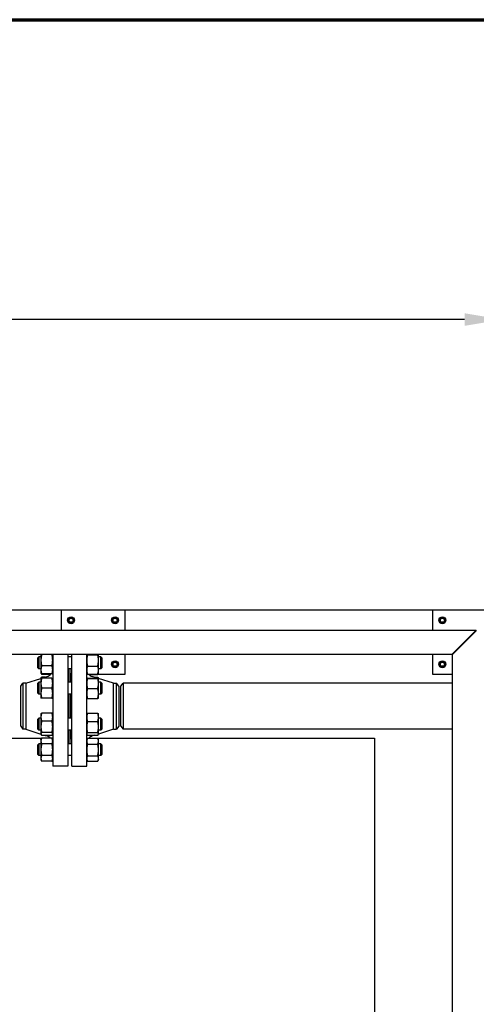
# Model space of a CAD drawing. Header units: inches. Extents: x 18 to 846, y -44 to 561.
# Tile 614 of 642: x 504 to 533, y 499 to 561. Entities that reach past the tile are written whole.
import ezdxf

# ---------------------------------------------------------------- set-up
doc = ezdxf.new("R2010")
doc.units = ezdxf.units.IN
doc.header["$LTSCALE"] = 24
doc.header["$MEASUREMENT"] = 0
for name, color, linetype, lineweight in [('Border (ANSI)', 7, 'Continuous', 70), ('Dimension (ANSI)', 7, 'Continuous', 25), ('Visible (ANSI)', 7, 'Continuous', 30)]:
    doc.layers.add(name, color=color, linetype=linetype, lineweight=lineweight)
doc.styles.add('Note Text (ANSI)', font='tahoma.ttf')
doc.dimstyles.new('SB Fraction-16 (ANSI)', dxfattribs={"dimscale": 24, "dimtxt": 0.125, "dimasz": 0.098425, "dimexe": 0.125, "dimexo": 0.0625, "dimgap": 0.031496, "dimtad": 0, "dimtih": 1, "dimtoh": 1, "dimdec": 4, "dimrnd": 1e-08, "dimzin": 0, "dimdsep": 46, "dimlunit": 5, "dimtxsty": 'Note Text (ANSI)', "dimcen": 0.09, "dimdle": 0.393701, "dimclrd": 256, "dimclre": 256, "dimclrt": 256, "dimadec": 0, "dimazin": 3, "dimtfac": 0.96, "dimtofl": 0, "dimtmove": 0, "dimatfit": 3, "dimfxl": 1, "dimfrac": 2, "dimtolj": 1, "dimtzin": 12, "dimlwd": -1, "dimlwe": -1, "dimarcsym": 0})

# ---------------------------------------------------------------- blocks, each defined once
blk = doc.blocks.new('Borders SUPERIOR BORDER')
at = {"layer": 'Border (ANSI)'}
blk.add_line((0.75, 23.375), (35.25, 23.375), dxfattribs=at)
blk = doc.blocks.new('*D17')
at = {"layer": 'Defpoints', "color": 0, "transparency": 16777216}
for p in [(534.178, 542.244), (336.178, 524.056), (534.178, 524.056)]:
    blk.add_point(p, dxfattribs=at)
at = {"layer": 'Dimension (ANSI)', "transparency": 16777216}
for p, q in [((336.178, 525.556), (336.178, 545.244)), ((534.178, 525.556), (534.178, 545.244)), ((338.541, 542.244), (431.346, 542.244)), ((531.816, 542.244), (439.011, 542.244))]:
    blk.add_line(p, q, dxfattribs=at)
for points in [[(338.541, 542.638), (338.541, 541.851), (336.178, 542.244)], [(531.816, 542.638), (531.816, 541.851), (534.178, 542.244)]]:
    blk.add_solid(points, dxfattribs=at)
at = {"layer": 'Dimension (ANSI)', "transparency": 16777216, "insert": (432.102, 543.813), "char_height": 3, "attachment_point": 1, "style": 'Note Text (ANSI)'}
blk.add_mtext('\\A1;198', dxfattribs=at)

msp = doc.modelspace()

# ---------------------------------------------------------------- linework, layer by layer
at = {"layer": 'Visible (ANSI)'}
for p, q in [((506.58468, 524.0563), (487.36593, 524.0563)), ((510.58468, 524.0563), (506.58468, 524.0563)), ((506.58468, 524.0563), (506.58468, 522.8063)), ((507.13168, 523.5664), (507.05368, 523.52137)), ((507.05368, 523.52137), (507.05368, 523.4313)), ((507.20968, 523.61144), (507.13168, 523.5664)), ((507.28768, 523.5664), (507.20968, 523.61144)), ((507.36568, 523.52137), (507.28768, 523.5664)), ((507.36568, 523.4313), (507.36568, 523.52137)), ((509.88168, 523.5664), (509.80368, 523.52137)), ((509.80368, 523.52137), (509.80368, 523.4313)), ((509.95968, 523.61144), (509.88168, 523.5664)), ((510.03768, 523.5664), (509.95968, 523.61144)), ((510.11568, 523.52137), (510.03768, 523.5664)), ((510.11568, 523.4313), (510.11568, 523.52137)), ((529.80343, 524.0563), (510.58468, 524.0563)), ((510.58468, 522.8063), (510.58468, 524.0563)), ((533.80343, 524.0563), (529.80343, 524.0563)), ((529.80343, 524.0563), (529.80343, 522.8063)), ((530.35043, 523.5664), (530.27243, 523.52137)), ((530.27243, 523.52137), (530.27243, 523.4313)), ((530.42843, 523.61144), (530.35043, 523.5664)), ((530.50643, 523.5664), (530.42843, 523.61144)), ((530.58443, 523.52137), (530.50643, 523.5664)), ((530.58443, 523.4313), (530.58443, 523.52137)), ((507.05368, 523.4313), (507.05368, 523.34124)), ((507.05368, 523.34124), (507.13168, 523.2962)), ((507.13168, 523.2962), (507.20968, 523.25117)), ((507.20968, 523.25117), (507.28768, 523.2962)), ((507.28768, 523.2962), (507.36568, 523.34124)), ((507.36568, 523.34124), (507.36568, 523.4313)), ((509.80368, 523.4313), (509.80368, 523.34124)), ((509.80368, 523.34124), (509.88168, 523.2962)), ((509.88168, 523.2962), (509.95968, 523.25117)), ((509.95968, 523.25117), (510.03768, 523.2962)), ((510.03768, 523.2962), (510.11568, 523.34124)), ((510.11568, 523.34124), (510.11568, 523.4313)), ((530.27243, 523.4313), (530.27243, 523.34124)), ((530.27243, 523.34124), (530.35043, 523.2962)), ((530.35043, 523.2962), (530.42843, 523.25117)), ((530.42843, 523.25117), (530.50643, 523.2962)), ((530.50643, 523.2962), (530.58443, 523.34124)), ((530.58443, 523.34124), (530.58443, 523.4313)), ((484.61593, 522.8063), (532.54636, 522.8063)), ((531.42136, 521.6813), (532.17136, 522.4313)), ((532.17843, 522.42423), (531.42843, 521.67423)), ((532.54636, 522.8063), (532.17136, 522.4313)), ((532.17843, 522.42423), (532.55343, 522.79923)), ((531.42136, 521.6813), (531.04636, 521.3063)), ((531.05343, 521.29923), (531.42843, 521.67423)), ((531.79636, 522.0563), (531.8105, 522.0563)), ((484.61593, 521.3063), (531.04636, 521.3063)), ((505.12343, 521.08501), (505.18593, 521.14751)), ((505.12343, 520.46001), (505.12343, 521.08501)), ((505.18593, 521.14751), (505.18593, 520.39751)), ((505.32443, 521.14751), (505.18593, 521.14751)), ((505.32443, 521.3063), (505.32443, 520.93427)), ((506.01334, 521.28282), (505.36952, 521.28282)), ((506.05843, 521.3063), (506.05843, 514.3063)), ((506.99843, 521.3063), (506.99843, 514.3063)), ((507.24843, 521.14751), (506.99843, 521.14751)), ((507.24843, 514.3063), (507.24843, 521.3063)), ((508.18843, 514.3063), (508.18843, 521.3063)), ((508.23352, 521.27058), (508.87734, 521.27058)), ((508.92243, 520.91992), (508.92243, 521.3063)), ((509.06093, 521.14751), (508.92243, 521.14751)), ((509.06093, 520.39751), (509.06093, 521.14751)), ((509.12343, 521.08501), (509.06093, 521.14751)), ((509.12343, 521.08501), (509.12343, 520.46001)), ((510.58468, 520.0563), (510.58468, 521.3063)), ((529.80343, 521.3063), (529.80343, 520.0563)), ((531.05343, 521.31337), (531.05343, 521.29923)), ((531.05343, 449.3063), (531.05343, 521.29923)), ((505.12343, 520.46001), (505.18593, 520.39751)), ((505.32443, 520.93427), (505.32443, 520.33057)), ((506.01334, 520.58572), (505.36952, 520.58572)), ((508.23352, 520.56925), (508.87734, 520.56925)), ((508.92243, 520.32022), (508.92243, 520.91992)), ((509.12343, 520.46001), (509.06093, 520.39751)), ((509.88168, 520.8164), (509.80368, 520.77137)), ((509.80368, 520.77137), (509.80368, 520.6813)), ((509.80368, 520.6813), (509.80368, 520.59124)), ((509.80368, 520.59124), (509.88168, 520.5462)), ((509.95968, 520.86144), (509.88168, 520.8164)), ((509.88168, 520.5462), (509.95968, 520.50117)), ((510.03768, 520.8164), (509.95968, 520.86144)), ((509.95968, 520.50117), (510.03768, 520.5462)), ((510.11568, 520.77137), (510.03768, 520.8164)), ((510.03768, 520.5462), (510.11568, 520.59124)), ((510.11568, 520.6813), (510.11568, 520.77137)), ((510.11568, 520.59124), (510.11568, 520.6813)), ((530.35043, 520.8164), (530.27243, 520.77137)), ((530.27243, 520.77137), (530.27243, 520.6813)), ((530.27243, 520.6813), (530.27243, 520.59124)), ((530.27243, 520.59124), (530.35043, 520.5462)), ((530.42843, 520.86144), (530.35043, 520.8164)), ((530.35043, 520.5462), (530.42843, 520.50117)), ((530.50643, 520.8164), (530.42843, 520.86144)), ((530.42843, 520.50117), (530.50643, 520.5462)), ((530.58443, 520.77137), (530.50643, 520.8164)), ((530.50643, 520.5462), (530.58443, 520.59124)), ((530.58443, 520.6813), (530.58443, 520.77137)), ((530.58443, 520.59124), (530.58443, 520.6813)), ((505.32443, 520.39751), (505.18593, 520.39751)), ((505.32443, 520.33057), (505.32443, 520.14751)), ((505.32443, 520.14751), (505.33471, 520.12546)), ((505.32443, 519.80639), (505.33471, 519.82844)), ((505.32443, 519.80639), (505.32443, 519.49389)), ((505.33471, 520.12546), (505.36952, 520.05082)), ((505.36412, 519.80639), (505.7094, 519.91575)), ((506.01334, 520.07541), (505.36952, 520.07541)), ((505.92355, 520.05082), (505.36952, 520.05082)), ((505.59175, 519.87849), (505.36952, 519.87849)), ((506.01334, 519.80639), (505.36952, 519.80639)), ((506.05843, 520.14751), (506.04815, 520.12546)), ((507.24843, 520.39751), (506.99843, 520.39751)), ((507.05843, 520.1163), (506.99843, 520.1163)), ((507.05843, 520.1163), (507.05843, 519.55639)), ((507.05843, 520.0563), (507.06343, 520.0563)), ((507.06343, 519.9963), (507.05843, 519.9963)), ((507.06343, 520.39751), (507.06343, 519.55639)), ((507.18343, 520.39751), (507.18343, 519.55639)), ((507.18343, 520.0563), (507.18843, 520.0563)), ((507.18843, 519.9963), (507.18343, 519.9963)), ((507.18843, 519.55639), (507.18843, 520.1163)), ((507.18843, 520.1163), (507.24843, 520.1163)), ((508.18843, 520.14751), (508.20072, 520.12114)), ((508.18843, 519.80639), (508.18851, 519.80657)), ((508.23352, 520.07118), (508.87734, 520.07118)), ((508.23352, 519.81477), (508.87734, 519.81477)), ((508.32312, 520.05102), (508.87734, 520.05102)), ((508.85629, 519.81477), (508.53745, 519.91575)), ((508.66971, 519.87387), (508.87734, 519.87387)), ((508.87988, 520.0563), (510.58468, 520.0563)), ((508.91013, 520.12114), (508.88179, 520.06036)), ((508.92243, 520.14751), (508.91013, 520.12114)), ((508.92235, 519.80657), (508.91397, 519.82454)), ((508.92243, 519.80639), (508.92235, 519.80657)), ((509.06093, 520.39751), (508.92243, 520.39751)), ((508.92243, 520.14751), (508.92243, 520.32022)), ((508.92243, 519.80622), (508.92243, 519.80639)), ((508.92243, 519.48098), (508.92243, 519.80622)), ((529.80343, 520.0563), (531.05343, 520.0563)), ((504.05843, 519.3088), (504.2023, 519.4963)), ((504.05843, 516.8038), (504.05843, 519.3088)), ((504.3851, 519.4963), (504.2023, 519.4963)), ((504.2023, 519.4963), (504.2023, 516.6163)), ((504.3851, 519.4963), (505.32443, 519.79382)), ((504.3851, 519.4963), (504.3851, 516.6163)), ((505.12343, 519.49389), (505.18593, 519.55639)), ((505.12343, 518.86889), (505.12343, 519.49389)), ((505.18593, 519.55639), (505.18593, 518.80639)), ((505.32443, 519.55639), (505.18593, 519.55639)), ((505.32443, 519.49389), (505.32443, 518.86889)), ((507.24843, 519.55639), (506.99843, 519.55639)), ((508.23352, 519.79766), (508.87734, 519.79766)), ((509.86176, 519.4963), (508.92243, 519.79382)), ((509.06093, 519.55639), (508.92243, 519.55639)), ((508.92243, 518.85615), (508.92243, 519.48098)), ((509.06093, 518.80639), (509.06093, 519.55639)), ((509.12343, 519.49389), (509.06093, 519.55639)), ((509.12343, 519.49389), (509.12343, 518.86889)), ((509.86176, 516.6163), (509.86176, 519.4963)), ((509.86176, 519.4963), (510.04456, 519.4963)), ((510.04456, 516.6163), (510.04456, 519.4963)), ((510.18843, 519.3088), (510.04456, 519.4963)), ((510.18843, 519.3088), (510.18843, 516.8038)), ((510.31343, 519.3063), (510.4573, 519.4938)), ((510.31343, 516.8063), (510.31343, 519.3063)), ((510.4573, 519.4938), (510.4573, 516.6188)), ((531.05343, 519.4938), (510.4573, 519.4938)), ((505.12343, 518.86889), (505.18593, 518.80639)), ((505.32443, 518.80639), (505.18593, 518.80639)), ((505.32443, 518.86889), (505.32443, 518.55639)), ((506.01334, 519.18139), (505.36952, 519.18139)), ((507.24843, 518.80639), (506.99843, 518.80639)), ((507.05843, 518.80639), (507.05843, 517.30621)), ((507.06343, 518.80639), (507.06343, 517.30621)), ((507.18343, 518.80639), (507.18343, 517.30621)), ((507.18843, 517.30621), (507.18843, 518.80639)), ((508.23352, 519.16429), (508.87734, 519.16429)), ((508.92243, 518.55639), (508.92243, 518.85615)), ((509.06093, 518.80639), (508.92243, 518.80639)), ((509.12343, 518.86889), (509.06093, 518.80639)), ((506.01334, 518.55639), (505.36952, 518.55639)), ((508.18843, 518.55639), (508.18851, 518.55622)), ((508.23352, 518.54801), (508.87734, 518.54801)), ((508.92243, 518.55639), (508.92235, 518.55622)), ((505.32443, 517.55621), (505.33471, 517.57826)), ((505.32443, 517.55621), (505.32443, 517.37315)), ((505.32443, 517.37315), (505.32443, 516.76945)), ((506.01334, 517.62831), (505.36952, 517.62831)), ((506.05843, 517.55621), (506.04815, 517.57826)), ((508.18843, 517.55621), (508.19689, 517.57436)), ((508.23352, 517.62369), (508.87734, 517.62369)), ((508.92243, 517.55621), (508.91397, 517.57436)), ((508.92243, 517.36256), (508.92243, 517.55621)), ((508.92243, 516.75519), (508.92243, 517.36256)), ((504.05843, 516.8038), (504.2023, 516.6163)), ((505.12343, 517.24371), (505.18593, 517.30621)), ((505.12343, 516.61871), (505.12343, 517.24371)), ((505.18593, 517.30621), (505.18593, 516.55621)), ((505.32443, 517.30621), (505.18593, 517.30621)), ((505.32443, 516.76945), (505.32443, 516.32751)), ((506.01334, 517.118), (505.36952, 517.118)), ((507.24843, 517.30621), (506.99843, 517.30621)), ((508.23352, 517.10143), (508.87734, 517.10143)), ((509.06093, 517.30621), (508.92243, 517.30621)), ((508.92243, 516.32385), (508.92243, 516.75519)), ((509.06093, 516.55621), (509.06093, 517.30621)), ((509.12343, 517.24371), (509.06093, 517.30621)), ((509.12343, 517.24371), (509.12343, 516.61871)), ((510.18843, 516.8038), (510.04456, 516.6163)), ((510.31343, 516.8063), (510.4573, 516.6188)), ((504.3851, 516.6163), (504.2023, 516.6163)), ((504.3851, 516.6163), (505.32443, 516.31878)), ((505.12343, 516.61871), (505.18593, 516.55621)), ((505.32443, 516.55621), (505.18593, 516.55621)), ((505.32443, 516.32751), (505.32443, 516.30621)), ((505.32443, 516.30621), (505.33471, 516.28417)), ((506.01334, 516.4209), (505.36952, 516.4209)), ((506.01334, 516.23412), (505.36952, 516.23412)), ((505.59175, 516.23412), (505.7094, 516.19685)), ((506.05843, 516.30621), (506.04815, 516.28417)), ((507.24843, 516.55621), (506.99843, 516.55621)), ((507.05843, 516.55621), (507.05843, 515.9963)), ((507.06343, 516.1163), (507.05843, 516.1163)), ((507.06343, 516.55621), (507.06343, 515.7151)), ((507.18343, 516.55621), (507.18343, 515.7151)), ((507.18843, 516.1163), (507.18343, 516.1163)), ((507.18843, 515.9963), (507.18843, 516.55621)), ((508.18843, 516.30621), (508.19689, 516.28807)), ((508.23352, 516.40895), (508.87734, 516.40895)), ((508.23352, 516.23874), (508.87734, 516.23874)), ((508.66971, 516.23874), (508.53745, 516.19685)), ((508.92243, 516.30621), (508.91397, 516.28807)), ((509.86176, 516.6163), (508.92243, 516.31878)), ((509.06093, 516.55621), (508.92243, 516.55621)), ((508.92243, 516.30621), (508.92243, 516.32385)), ((509.12343, 516.61871), (509.06093, 516.55621)), ((509.86176, 516.6163), (510.04456, 516.6163)), ((531.05343, 516.6188), (510.4573, 516.6188)), ((495.93826, 516.0563), (505.36696, 516.0563)), ((505.12343, 515.6526), (505.18593, 515.7151)), ((505.12343, 515.0276), (505.12343, 515.6526)), ((505.18593, 515.7151), (505.18593, 514.9651)), ((505.32443, 515.7151), (505.18593, 515.7151)), ((505.32443, 515.9651), (505.36952, 516.06178)), ((505.32443, 515.9651), (505.32443, 515.88136)), ((505.32443, 515.88136), (505.32443, 515.3401)), ((506.01334, 516.06178), (505.36952, 516.06178)), ((506.01334, 515.70094), (505.36952, 515.70094)), ((506.05843, 515.9651), (506.01334, 516.06178)), ((507.05843, 515.9963), (506.99843, 515.9963)), ((507.24843, 515.7151), (506.99843, 515.7151)), ((507.05843, 516.0563), (507.06343, 516.0563)), ((507.18343, 516.0563), (507.18843, 516.0563)), ((507.18843, 515.9963), (507.24843, 515.9963)), ((508.18843, 515.9651), (508.22906, 516.05224)), ((508.23352, 516.06158), (508.87734, 516.06158)), ((508.23352, 515.68603), (508.87734, 515.68603)), ((508.87988, 516.0563), (526.17843, 516.0563)), ((508.92243, 515.9651), (508.88179, 516.05224)), ((508.92243, 515.8738), (508.92243, 515.9651)), ((508.92243, 515.32528), (508.92243, 515.8738)), ((509.06093, 515.7151), (508.92243, 515.7151)), ((509.06093, 514.9651), (509.06093, 515.7151)), ((509.12343, 515.6526), (509.06093, 515.7151)), ((509.12343, 515.6526), (509.12343, 515.0276)), ((526.17843, 516.0563), (526.17843, 412.0563)), ((505.12343, 515.0276), (505.18593, 514.9651)), ((505.32443, 514.9651), (505.18593, 514.9651)), ((505.32443, 515.3401), (505.32443, 514.79883)), ((506.01334, 514.97925), (505.36952, 514.97925)), ((507.24843, 514.9651), (506.99843, 514.9651)), ((508.23352, 514.96454), (508.87734, 514.96454)), ((508.92243, 514.79158), (508.92243, 515.32528)), ((509.06093, 514.9651), (508.92243, 514.9651)), ((509.12343, 515.0276), (509.06093, 514.9651)), ((505.32443, 514.79883), (505.32443, 514.7151)), ((505.32443, 514.7151), (505.36952, 514.61841)), ((506.01334, 514.61841), (505.36952, 514.61841)), ((506.05843, 514.7151), (506.01334, 514.61841)), ((506.99843, 514.3063), (506.05843, 514.3063)), ((507.24843, 514.3063), (508.18843, 514.3063)), ((508.18843, 514.7151), (508.22906, 514.62795)), ((508.23352, 514.61861), (508.87734, 514.61861)), ((508.92243, 514.7151), (508.88179, 514.62795)), ((508.92243, 514.7151), (508.92243, 514.79158))]:
    msp.add_line(p, q, dxfattribs=at)
for centre, radius in [((507.20968, 523.4313), 0.216), ((507.20968, 523.4313), 0.1248), ((509.95968, 523.4313), 0.216), ((509.95968, 523.4313), 0.1248), ((530.42843, 523.4313), 0.216), ((530.42843, 523.4313), 0.1248), ((509.95968, 520.6813), 0.216), ((509.95968, 520.6813), 0.1248), ((530.42843, 520.6813), 0.216), ((530.42843, 520.6813), 0.1248)]:
    msp.add_circle(centre, radius, dxfattribs=at)
for centre, radius, start, end in [((507.20968, 523.4313), 0.156, 120, 180), ((507.20968, 523.4313), 0.156, 60, 120), ((507.20968, 523.4313), 0.156, 0, 60), ((509.95968, 523.4313), 0.156, 120, 180), ((509.95968, 523.4313), 0.156, 60, 120), ((509.95968, 523.4313), 0.156, 0, 60), ((530.42843, 523.4313), 0.156, 120, 180), ((530.42843, 523.4313), 0.156, 60, 120), ((530.42843, 523.4313), 0.156, 0, 60), ((507.20968, 523.4313), 0.156, 180, 240), ((507.20968, 523.4313), 0.156, 240, 300), ((507.20968, 523.4313), 0.156, 300, 0), ((509.95968, 523.4313), 0.156, 180, 240), ((509.95968, 523.4313), 0.156, 240, 300), ((509.95968, 523.4313), 0.156, 300, 0), ((530.42843, 523.4313), 0.156, 180, 240), ((530.42843, 523.4313), 0.156, 240, 300), ((530.42843, 523.4313), 0.156, 300, 0), ((532.17843, 522.4313), 0.1875, 43.4719314, 46.5280686), ((532.17843, 522.4313), 0.375, 44.2360336, 45.7639664), ((531.42843, 521.6813), 0.375, 224.2360336, 225.7639664), ((531.42843, 521.6813), 0.1875, 223.4719314, 226.5280686), ((509.95968, 520.6813), 0.156, 120, 180), ((509.95968, 520.6813), 0.156, 180, 240), ((509.95968, 520.6813), 0.156, 60, 120), ((509.95968, 520.6813), 0.156, 240, 300), ((509.95968, 520.6813), 0.156, 0, 60), ((509.95968, 520.6813), 0.156, 300, 0), ((530.42843, 520.6813), 0.156, 120, 180), ((530.42843, 520.6813), 0.156, 180, 240), ((530.42843, 520.6813), 0.156, 60, 120), ((530.42843, 520.6813), 0.156, 240, 300), ((530.42843, 520.6813), 0.156, 0, 60), ((530.42843, 520.6813), 0.156, 300, 0), ((505.55843, 520.39242), 0.5, 287.5747165, 320.6533712), ((508.68843, 520.39242), 0.5, 219.9764575, 252.4252835), ((505.55843, 515.72019), 0.5, 43.0936045, 72.4252835), ((508.68843, 515.72019), 0.5, 107.5747165, 136.9381995)]:
    msp.add_arc(centre, radius, start, end, dxfattribs=at)
for points, weights in [([(505.36952, 521.28282), (505.32443, 521.09603), (505.32443, 520.93427)], [1, 1.0379548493, 1]), ([(505.35048, 521.3063), (505.35863, 521.2949), (505.36952, 521.28282)], [1.01363369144, 1.00890715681, 1]), ([(506.01334, 521.28282), (506.02423, 521.2949), (506.03238, 521.3063)], [1, 1.00890715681, 1.01363369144]), ([(506.05843, 520.93427), (506.05843, 521.09603), (506.01334, 521.28282)], [1, 1.0379548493, 1]), ([(508.23352, 521.27058), (508.18843, 521.08266), (508.18843, 520.91992)], [1, 1.0379548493, 1]), ([(508.20819, 521.3063), (508.21815, 521.28914), (508.23352, 521.27058)], [1.01684658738, 1.0126183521, 1]), ([(508.87734, 521.27058), (508.89271, 521.28914), (508.90267, 521.3063)], [1, 1.0126183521, 1.01684658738]), ([(508.92243, 520.91992), (508.92243, 521.08266), (508.87734, 521.27058)], [1, 1.0379548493, 1]), ([(505.32443, 520.93427), (505.32443, 520.77251), (505.36952, 520.58572)], [1, 1.0379548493, 1]), ([(505.36952, 520.58572), (505.32443, 520.44898), (505.32443, 520.33057)], [1, 1.0379548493, 1]), ([(506.01334, 520.58572), (506.05843, 520.77251), (506.05843, 520.93427)], [1, 1.0379548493, 1]), ([(506.05843, 520.33057), (506.05843, 520.44898), (506.01334, 520.58572)], [1, 1.0379548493, 1]), ([(508.18843, 520.91992), (508.18843, 520.75717), (508.23352, 520.56925)], [1, 1.0379548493, 1]), ([(508.23352, 520.56925), (508.18843, 520.43579), (508.18843, 520.32022)], [1, 1.0379548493, 1]), ([(508.87734, 520.56925), (508.92243, 520.75717), (508.92243, 520.91992)], [1, 1.0379548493, 1]), ([(508.92243, 520.32022), (508.92243, 520.43579), (508.87734, 520.56925)], [1, 1.0379548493, 1]), ([(505.32443, 519.80639), (505.32443, 519.80639), (505.36952, 519.80639)], [1, 1.0379548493, 1]), ([(505.32443, 520.33057), (505.32443, 520.21215), (505.36952, 520.07541)], [1, 1.0379548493, 1]), ([(505.36952, 519.80639), (505.32443, 519.63892), (505.32443, 519.49389)], [1, 1.0379548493, 1]), ([(505.36952, 520.07541), (505.34574, 520.1018), (505.33471, 520.12546)], [1, 1.01965956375, 1.01895290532]), ([(505.33471, 519.82844), (505.34574, 519.8521), (505.36952, 519.87849)], [1.01895290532, 1.01965956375, 1]), ([(505.34844, 520.1018), (505.35724, 520.07713), (505.36952, 520.05082)], [1.01477953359, 1.01005189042, 1]), ([(505.36952, 519.87849), (505.35724, 519.84127), (505.34844, 519.80639)], [1, 1.01005189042, 1.01477953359]), ([(506.01334, 520.07541), (506.05843, 520.21215), (506.05843, 520.33057)], [1, 1.0379548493, 1]), ([(506.04815, 520.12546), (506.03712, 520.1018), (506.01334, 520.07541)], [1.01895290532, 1.01965956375, 1]), ([(506.05843, 519.49389), (506.05843, 519.63892), (506.01334, 519.80639)], [1, 1.0379548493, 1]), ([(506.01334, 519.80639), (506.05843, 519.80639), (506.05843, 519.80639)], [1, 1.0379548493, 1]), ([(508.18843, 520.32022), (508.18843, 520.20464), (508.23352, 520.07118)], [1, 1.0379548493, 1]), ([(508.23352, 519.81477), (508.18843, 519.81019), (508.18843, 519.80622)], [1, 1.0379548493, 1]), ([(508.18843, 519.80622), (508.18843, 519.80225), (508.23352, 519.79766)], [1, 1.0379548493, 1]), ([(508.23352, 520.07118), (508.21178, 520.09744), (508.20072, 520.12114)], [1, 1.01794778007, 1.01892155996]), ([(508.87734, 520.07118), (508.92243, 520.20464), (508.92243, 520.32022)], [1, 1.0379548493, 1]), ([(508.91013, 520.12114), (508.89908, 520.09744), (508.87734, 520.07118)], [1.01892155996, 1.01794778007, 1]), ([(508.87734, 520.05102), (508.88961, 520.07625), (508.89842, 520.0999)], [1, 1.01005189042, 1.01477953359]), ([(508.8952, 519.81277), (508.88745, 519.84248), (508.87734, 519.87387)], [1.01293384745, 1.00826801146, 1]), ([(508.87734, 519.87387), (508.90313, 519.84778), (508.91397, 519.82454)], [1, 1.02136030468, 1.01867822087]), ([(508.92243, 519.80622), (508.92243, 519.81019), (508.87734, 519.81477)], [1, 1.0379548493, 1]), ([(508.87734, 519.79766), (508.92243, 519.80225), (508.92243, 519.80622)], [1, 1.0379548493, 1]), ([(505.32443, 519.49389), (505.32443, 519.34886), (505.36952, 519.18139)], [1, 1.0379548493, 1]), ([(506.01334, 519.18139), (506.05843, 519.34886), (506.05843, 519.49389)], [1, 1.0379548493, 1]), ([(508.23352, 519.79766), (508.18843, 519.62795), (508.18843, 519.48098)], [1, 1.0379548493, 1]), ([(508.18843, 519.48098), (508.18843, 519.334), (508.23352, 519.16429)], [1, 1.0379548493, 1]), ([(508.92243, 519.48098), (508.92243, 519.62795), (508.87734, 519.79766)], [1, 1.0379548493, 1]), ([(508.87734, 519.16429), (508.92243, 519.334), (508.92243, 519.48098)], [1, 1.0379548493, 1]), ([(505.36952, 519.18139), (505.32443, 519.01392), (505.32443, 518.86889)], [1, 1.0379548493, 1]), ([(505.32443, 518.86889), (505.32443, 518.72386), (505.36952, 518.55639)], [1, 1.0379548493, 1]), ([(506.05843, 518.86889), (506.05843, 519.01392), (506.01334, 519.18139)], [1, 1.0379548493, 1]), ([(506.01334, 518.55639), (506.05843, 518.72386), (506.05843, 518.86889)], [1, 1.0379548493, 1]), ([(508.23352, 519.16429), (508.18843, 518.99916), (508.18843, 518.85615)], [1, 1.0379548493, 1]), ([(508.18843, 518.85615), (508.18843, 518.71314), (508.23352, 518.54801)], [1, 1.0379548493, 1]), ([(508.92243, 518.85615), (508.92243, 518.99916), (508.87734, 519.16429)], [1, 1.0379548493, 1]), ([(508.87734, 518.54801), (508.92243, 518.71314), (508.92243, 518.85615)], [1, 1.0379548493, 1]), ([(505.36952, 518.55639), (505.32443, 518.55639), (505.32443, 518.55639)], [1, 1.0379548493, 1]), ([(506.05843, 518.55639), (506.05843, 518.55639), (506.01334, 518.55639)], [1, 1.0379548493, 1]), ([(508.23352, 518.54801), (508.19029, 518.55241), (508.18851, 518.55622)], [1, 1.03633477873, 1.00310183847]), ([(508.92235, 518.55622), (508.92057, 518.55241), (508.87734, 518.54801)], [1.00310183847, 1.03633477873, 1]), ([(505.36952, 517.62831), (505.32443, 517.49157), (505.32443, 517.37315)], [1, 1.0379548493, 1]), ([(505.32443, 517.37315), (505.32443, 517.25474), (505.36952, 517.118)], [1, 1.0379548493, 1]), ([(505.33471, 517.57826), (505.34574, 517.60192), (505.36952, 517.62831)], [1.01895290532, 1.01965956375, 1]), ([(506.05843, 517.37315), (506.05843, 517.49157), (506.01334, 517.62831)], [1, 1.0379548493, 1]), ([(506.01334, 517.62831), (506.03712, 517.60192), (506.04815, 517.57826)], [1, 1.01965956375, 1.01895290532]), ([(506.01334, 517.118), (506.05843, 517.25474), (506.05843, 517.37315)], [1, 1.0379548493, 1]), ([(508.23352, 517.62369), (508.18843, 517.48375), (508.18843, 517.36256)], [1, 1.0379548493, 1]), ([(508.18843, 517.36256), (508.18843, 517.24136), (508.23352, 517.10143)], [1, 1.0379548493, 1]), ([(508.19689, 517.57436), (508.20773, 517.5976), (508.23352, 517.62369)], [1.01867822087, 1.02136030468, 1]), ([(508.87734, 517.62369), (508.90313, 517.5976), (508.91397, 517.57436)], [1, 1.02136030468, 1.01867822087]), ([(508.92243, 517.36256), (508.92243, 517.48375), (508.87734, 517.62369)], [1, 1.0379548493, 1]), ([(508.87734, 517.10143), (508.92243, 517.24136), (508.92243, 517.36256)], [1, 1.0379548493, 1]), ([(505.36952, 517.118), (505.32443, 516.93121), (505.32443, 516.76945)], [1, 1.0379548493, 1]), ([(505.32443, 516.76945), (505.32443, 516.60769), (505.36952, 516.4209)], [1, 1.0379548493, 1]), ([(506.05843, 516.76945), (506.05843, 516.93121), (506.01334, 517.118)], [1, 1.0379548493, 1]), ([(506.01334, 516.4209), (506.05843, 516.60769), (506.05843, 516.76945)], [1, 1.0379548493, 1]), ([(508.23352, 517.10143), (508.18843, 516.91588), (508.18843, 516.75519)], [1, 1.0379548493, 1]), ([(508.18843, 516.75519), (508.18843, 516.5945), (508.23352, 516.40895)], [1, 1.0379548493, 1]), ([(508.92243, 516.75519), (508.92243, 516.91588), (508.87734, 517.10143)], [1, 1.0379548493, 1]), ([(508.87734, 516.40895), (508.92243, 516.5945), (508.92243, 516.75519)], [1, 1.0379548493, 1]), ([(505.36952, 516.4209), (505.32443, 516.37085), (505.32443, 516.32751)], [1, 1.0379548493, 1]), ([(505.32443, 516.32751), (505.32443, 516.28417), (505.36952, 516.23412)], [1, 1.0379548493, 1]), ([(506.05843, 516.32751), (506.05843, 516.37085), (506.01334, 516.4209)], [1, 1.0379548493, 1]), ([(506.01334, 516.23412), (506.05843, 516.28417), (506.05843, 516.32751)], [1, 1.0379548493, 1]), ([(508.23352, 516.40895), (508.18843, 516.36334), (508.18843, 516.32385)], [1, 1.0379548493, 1]), ([(508.18843, 516.32385), (508.18843, 516.28435), (508.23352, 516.23874)], [1, 1.0379548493, 1]), ([(508.92243, 516.32385), (508.92243, 516.36334), (508.87734, 516.40895)], [1, 1.0379548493, 1]), ([(508.87734, 516.23874), (508.92243, 516.28435), (508.92243, 516.32385)], [1, 1.0379548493, 1]), ([(505.36952, 516.06178), (505.32443, 515.9651), (505.32443, 515.88136)], [1, 1.0379548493, 1]), ([(505.32443, 515.88136), (505.32443, 515.79763), (505.36952, 515.70094)], [1, 1.0379548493, 1]), ([(505.36952, 515.70094), (505.32443, 515.50756), (505.32443, 515.3401)], [1, 1.0379548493, 1]), ([(506.05843, 515.88136), (506.05843, 515.9651), (506.01334, 516.06178)], [1, 1.0379548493, 1]), ([(506.01334, 515.70094), (506.05843, 515.79763), (506.05843, 515.88136)], [1, 1.0379548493, 1]), ([(506.05843, 515.3401), (506.05843, 515.50756), (506.01334, 515.70094)], [1, 1.0379548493, 1]), ([(508.23352, 516.06158), (508.18843, 515.96095), (508.18843, 515.8738)], [1, 1.0379548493, 1]), ([(508.18843, 515.8738), (508.18843, 515.78666), (508.23352, 515.68603)], [1, 1.0379548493, 1]), ([(508.23352, 515.68603), (508.18843, 515.4927), (508.18843, 515.32528)], [1, 1.0379548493, 1]), ([(508.22906, 516.05224), (508.23123, 516.05688), (508.23352, 516.06158)], [1.00353485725, 1.0018584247, 1]), ([(508.92243, 515.8738), (508.92243, 515.96095), (508.87734, 516.06158)], [1, 1.0379548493, 1]), ([(508.87734, 516.06158), (508.87963, 516.05688), (508.88179, 516.05224)], [1, 1.0018584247, 1.00353485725]), ([(508.87734, 515.68603), (508.92243, 515.78666), (508.92243, 515.8738)], [1, 1.0379548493, 1]), ([(508.92243, 515.32528), (508.92243, 515.4927), (508.87734, 515.68603)], [1, 1.0379548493, 1]), ([(505.32443, 515.3401), (505.32443, 515.17263), (505.36952, 514.97925)], [1, 1.0379548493, 1]), ([(505.36952, 514.97925), (505.32443, 514.88256), (505.32443, 514.79883)], [1, 1.0379548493, 1]), ([(506.01334, 514.97925), (506.05843, 515.17263), (506.05843, 515.3401)], [1, 1.0379548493, 1]), ([(506.05843, 514.79883), (506.05843, 514.88256), (506.01334, 514.97925)], [1, 1.0379548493, 1]), ([(508.18843, 515.32528), (508.18843, 515.15786), (508.23352, 514.96454)], [1, 1.0379548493, 1]), ([(508.23352, 514.96454), (508.18843, 514.87185), (508.18843, 514.79158)], [1, 1.0379548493, 1]), ([(508.87734, 514.96454), (508.92243, 515.15786), (508.92243, 515.32528)], [1, 1.0379548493, 1]), ([(508.92243, 514.79158), (508.92243, 514.87185), (508.87734, 514.96454)], [1, 1.0379548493, 1]), ([(505.32443, 514.79883), (505.32443, 514.7151), (505.36952, 514.61841)], [1, 1.0379548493, 1]), ([(506.01334, 514.61841), (506.05843, 514.7151), (506.05843, 514.79883)], [1, 1.0379548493, 1]), ([(508.18843, 514.79158), (508.18843, 514.7113), (508.23352, 514.61861)], [1, 1.0379548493, 1]), ([(508.87734, 514.61861), (508.92243, 514.7113), (508.92243, 514.79158)], [1, 1.0379548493, 1])]:
    msp.add_rational_spline(points, weights, degree=2, dxfattribs=at)

# ---------------------------------------------------------------- block references
at = {"xscale": 24, "yscale": 24, "zscale": 24}
msp.add_blockref('Borders SUPERIOR BORDER', (0, 0), dxfattribs=at)

# ---------------------------------------------------------------- dimensions: what is measured, and where the dimension line sits
at = {"layer": 'Dimension (ANSI)'}
dim = msp.add_linear_dim(base=(534.17843, 542.24426), p1=(336.17843, 524.0563), p2=(534.17843, 524.0563), dimstyle='SB Fraction-16 (ANSI)', override={"dimgap": 0.031496, "dimtih": 0, "dimtoh": 0, "dimdec": 4, "dimtol": 0, "dimlim": 0, "dimtp": 0, "dimtm": 0, "dimtdec": 2, "dimatfit": 1}, dxfattribs=at)
dim.commit()
dim.dimension.update_dxf_attribs({"geometry": '*D17', "text_midpoint": (435.17843, 542.24426), "dimtype": 160})

doc.saveas('drawing.dxf')
